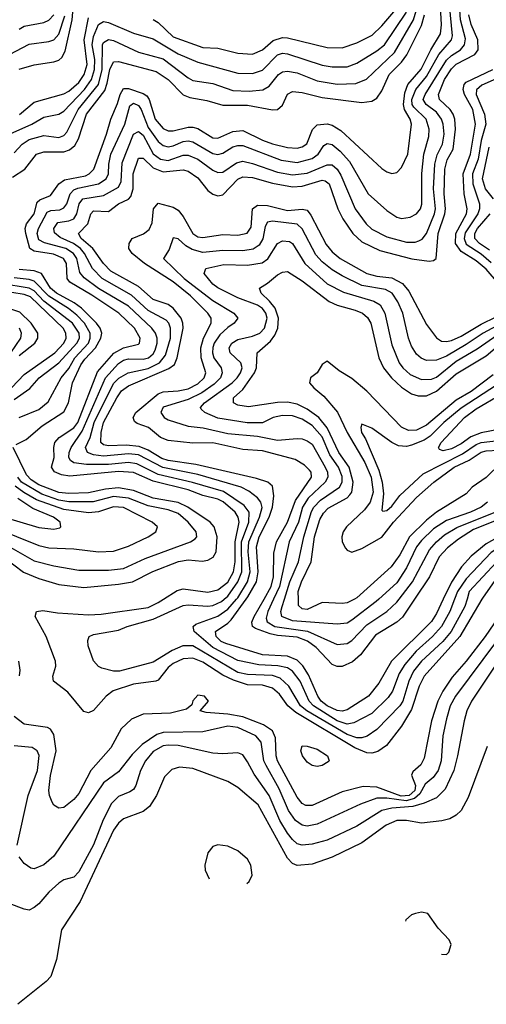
# Model space of a CAD drawing. Header units: inches. Extents: x 990535 to 1117859, y 769386 to 892122.
# Tile 326 of 656: x 1083872 to 1085751, y 778370 to 782331. Entities that reach past the tile are written whole.
import ezdxf

# ---------------------------------------------------------------- set-up
doc = ezdxf.new("R2010")
doc.units = ezdxf.units.IN
doc.header["$MEASUREMENT"] = 0
doc.layers.add('B0787', color=7, linetype='Continuous')
doc.layers.add('B0788', color=7, linetype='Continuous')

msp = doc.modelspace()

# ---------------------------------------------------------------- linework, layer by layer
at = {"layer": 'B0787', "color": 5}
for points, elevation in [([(1085733.3, 780000), (1085644.3, 779850), (1085501.2, 779690), (1085480.7, 779650), (1085450, 779555.7), (1085410, 779488.8), (1085348.7, 779411.3), (1085313.6, 779386.4), (1085290, 779380.5), (1085270, 779382.2), (1085221.5, 779401.5), (1084983.5, 779543.5), (1084952, 779570), (1084917.7, 779617.7), (1084890, 779641.2), (1084850, 779653.4), (1084790, 779655.4), (1084733.7, 779673.7), (1084690, 779693.9), (1084610, 779746.9), (1084570, 779761.7), (1084530, 779759.4), (1084490, 779741.5), (1084470, 779725.1), (1084430, 779674.2), (1084420.7, 779670), (1084330, 779657.5), (1084248.7, 779631.3), (1084220.1, 779610), (1084170, 779552.5), (1084150, 779542.9), (1084130, 779548.1), (1084066, 779626), (1084008.8, 779670), (1084005.9, 779690), (1084018.5, 779730), (1084016.3, 779750), (1083979.5, 779850), (1083935.2, 779930), (1083939.7, 779950), (1083965.9, 779954.1), (1084024.2, 779944.2), (1084150, 779936.4), (1084199.9, 779939.9), (1084390, 779966.8), (1084430, 779986.2), (1084451.7, 780000)], 3380), ([(1085673.1, 780000), (1085664.6, 779970), (1085609.3, 779870), (1085575.9, 779830), (1085489.9, 779750.1), (1085457.6, 779710), (1085438.4, 779670), (1085415.2, 779590), (1085402.5, 779570), (1085310, 779475.1), (1085270.8, 779449.2), (1085250, 779442.1), (1085230, 779442.1), (1085190, 779455.7), (1085028, 779550), (1085003.1, 779570), (1084955.3, 779650), (1084921.5, 779681.5), (1084890, 779693.1), (1084790, 779696.5), (1084750, 779705.1), (1084570, 779811.9), (1084528.5, 779811.5), (1084486.5, 779793.5), (1084410, 779745.8), (1084274, 779710), (1084250, 779710.6), (1084202.7, 779722.7), (1084189.2, 779729.2), (1084170, 779751.2), (1084148, 779812), (1084146.7, 779833.3), (1084151.8, 779850), (1084170, 779857.1), (1084270, 779874.8), (1084305.4, 779890), (1084410, 779918.8), (1084530, 779973.8), (1084550, 779977.3), (1084630, 779971.4), (1084650, 779974.3), (1084684.2, 779990), (1084695.9, 780000)], 3360), ([(1085622.8, 780000), (1085603.6, 779950), (1085570.8, 779890), (1085534.7, 779850), (1085468.4, 779790), (1085423.1, 779736.9), (1085399.9, 779700.1), (1085373.4, 779630), (1085356.3, 779603.7), (1085290, 779539.9), (1085217.9, 779502.1), (1085190, 779496.6), (1085150, 779509.6), (1085054.8, 779570), (1085037.5, 779590), (1085000.9, 779670), (1084970, 779709.6), (1084950, 779723.4), (1084912, 779732), (1084834.9, 779734.9), (1084750, 779753.4), (1084650, 779805), (1084575, 779870), (1084571.2, 779890), (1084581.2, 779898.8), (1084670, 779931.8), (1084710, 779959.2), (1084745.6, 780000)], 3340), ([(1085577.5, 780000), (1085550, 779942.2), (1085530.3, 779910), (1085369.3, 779750), (1085318, 779662), (1085275.9, 779610), (1085190, 779554.9), (1085170, 779549.1), (1085150, 779552.2), (1085110, 779571), (1085085.5, 779590), (1085072.3, 779610), (1085034.9, 779694.9), (1085011.5, 779731.5), (1084990, 779753.8), (1084950, 779771), (1084850, 779775.8), (1084701.9, 779821.9), (1084684, 779830), (1084663.3, 779850), (1084660.4, 779870), (1084710, 779902.6), (1084723.2, 779916.8), (1084784.6, 780000)], 3320), ([(1085461.6, 780000), (1085413, 779927), (1085390, 779907.4), (1085304.8, 779855.2), (1085243.7, 779776.3), (1085212.7, 779747.3), (1085170.8, 779729.2), (1085150, 779729.4), (1085130, 779737.1), (1085065.6, 779805.6), (1085031.3, 779831.3), (1084990, 779846.5), (1084910, 779853.2), (1084880.4, 779860.4), (1084822.1, 779882.1), (1084809.9, 779890), (1084807.4, 779907.4), (1084816.1, 779930), (1084856.4, 780000)], 3280), ([(1084894.5, 780000), (1084871.4, 779950), (1084863.9, 779923.9), (1084868.4, 779908.4), (1084899.9, 779890), (1085031.3, 779871.3), (1085150, 779817.6), (1085190, 779821.6), (1085210, 779833.4), (1085270, 779895.8), (1085350, 779949.9), (1085390, 779987.2), (1085399.9, 780000)], 3260), ([(1085318.6, 780000), (1085307.8, 779990), (1085210, 779915.6), (1085190, 779903.7), (1085150, 779899.3), (1084970, 779912.8), (1084928.1, 779930), (1084924.1, 779950), (1084928.9, 779970), (1084938.3, 780000)], 3240), ([(1085220.6, 780000), (1085190, 779985.1), (1085170, 779981.8), (1085090, 779986.1), (1085030, 779958.7), (1085010, 779961.1), (1084994.6, 779974.6), (1084994.2, 780000)], 3220), ([(1085901.5, 779978.5), (1085626.9, 779610), (1085605.1, 779570), (1085590, 779518.3), (1085575.4, 779450), (1085568.6, 779350), (1085556.6, 779310), (1085537.4, 779282.6), (1085504.8, 779255.2), (1085482.9, 779217.1), (1085462, 779198), (1085428.1, 779188.1), (1085350, 779199.6), (1085310, 779198.7), (1085244.7, 779175.3), (1085070, 779094.3), (1085030, 779086.8), (1085010, 779090.7), (1084982, 779110), (1084954.6, 779150), (1084916.3, 779236.3), (1084864.1, 779330), (1084855.7, 779350), (1084844.3, 779424.3), (1084823.6, 779450), (1084750, 779482.8), (1084710, 779488.7), (1084610, 779466.5), (1084450, 779463.6), (1084425, 779455), (1084365.4, 779414.6), (1084324.9, 779375.1), (1084270, 779305.7), (1084210, 779260.3), (1084010, 778965.9), (1083970, 778930.8), (1083930, 778915.6), (1083917.8, 778917.8), (1083890, 778936.3), (1083870, 778963.6)], 3440), ([(1085813.1, 779946.9), (1085745.9, 779850), (1085669.6, 779750.4), (1085613.5, 779686.5), (1085575.4, 779630), (1085555, 779590), (1085529.5, 779510), (1085500.5, 779359.5), (1085486.7, 779333.3), (1085454.6, 779305.4), (1085450, 779291.2), (1085465.8, 779250), (1085463.2, 779230), (1085440.5, 779210), (1085407.9, 779207.9), (1085310, 779243.8), (1085254.4, 779245.6), (1085170, 779225.3), (1085050, 779169.5), (1085024.5, 779170), (1085010, 779177.5), (1084990, 779203.6), (1084910.8, 779350), (1084905, 779370), (1084902.4, 779442.4), (1084890.5, 779470.5), (1084854.2, 779494.2), (1084770, 779526.1), (1084710, 779537.1), (1084623.3, 779543.3), (1084599.3, 779550), (1084633, 779590), (1084615.8, 779610), (1084590, 779613), (1084570, 779591.3), (1084564.8, 779575.2), (1084543.4, 779556.6), (1084478.8, 779541.2), (1084370, 779537.6), (1084322.6, 779517.4), (1084281.4, 779478.6), (1084238.7, 779401.3), (1084159.3, 779310), (1084110, 779218), (1084090, 779194.5), (1084050, 779162), (1084030, 779158.9), (1084010, 779171.6), (1084002.9, 779182.9), (1083991.9, 779210), (1083989.4, 779230), (1083996.3, 779290), (1084018.8, 779390), (1084010, 779455), (1083996.3, 779476.3), (1083983.8, 779483.8), (1083890, 779497), (1083850, 779527.2)], 3420), ([(1085798.3, 779750), (1085690.5, 779590), (1085672.6, 779550), (1085661.1, 779510), (1085635, 779370), (1085619.4, 779310), (1085584.5, 779235.5), (1085550, 779200.4), (1085501.1, 779178.9), (1085454.7, 779165.3), (1085370, 779159.1), (1085330.2, 779150), (1085230, 779087.2), (1085110, 779029.6), (1085050, 779014), (1085010, 779009.9), (1084990, 779016.1), (1084970, 779032.6), (1084950, 779057.8), (1084920, 779110), (1084876.3, 779210), (1084815.8, 779295.8), (1084790, 779346), (1084770, 779373.2), (1084750, 779381.8), (1084690, 779377.9), (1084650, 779380.6), (1084510, 779411.2), (1084470, 779412.9), (1084450, 779409.1), (1084410, 779386.4), (1084378.9, 779350), (1084358.7, 779310), (1084340.4, 779250), (1084330, 779234.6), (1084315.6, 779224.4), (1084270, 779206.1), (1084242.4, 779177.6), (1084208.2, 779111.8), (1084170, 779011.3), (1084110, 778903.1), (1084090, 778881.1), (1084050, 778871.3), (1084030, 778857.6), (1083990, 778821.5), (1083950, 778774.4), (1083930, 778759.8), (1083910, 778749.1), (1083890, 778752.1), (1083830, 778775)], 3460), ([(1083871, 779691), (1083874.1, 779714.1), (1083869.5, 779750)], 3420), ([(1083862.8, 779010), (1083907, 779210), (1083943.8, 779310), (1083951, 779371), (1083942.5, 779390), (1083922.8, 779402.8), (1083849.7, 779410.3)], 3440), ([(1085753.6, 779406.4), (1085678.1, 779201.9), (1085649.3, 779150), (1085629.2, 779130.8), (1085603.3, 779116.7), (1085571.5, 779108.5), (1085490, 779098.5), (1085429.9, 779109.9), (1085390, 779109.6), (1085347.1, 779090), (1085250, 779019.5), (1085130, 778961.7), (1085050, 778933.7), (1084990, 778928.2), (1084970, 778936.4), (1084950, 778957.3), (1084832.5, 779172.5), (1084750, 779242.2), (1084710, 779266.5), (1084570, 779318.7), (1084515.5, 779324.5), (1084485.1, 779314.9), (1084455.4, 779284.6), (1084423.4, 779210), (1084394.5, 779165.5), (1084370, 779145.3), (1084290, 779115.8), (1084270, 779098.5), (1084250, 779069.9), (1084115.9, 778784.1), (1084040.2, 778670), (1084020.3, 778550), (1083997.9, 778482.1), (1083978.5, 778461.5), (1083865, 778370)], 3480), ([(1084670, 779011.1), (1084650, 779005.1), (1084630, 778979.3), (1084618.3, 778930), (1084619.6, 778910), (1084635, 778875.1)], 3520), ([(1084786.6, 778855.8), (1084796.4, 778863.6), (1084808.8, 778890), (1084802.3, 778930), (1084790, 778953.7), (1084750, 778987.2), (1084710, 779006), (1084670, 779011.1)], 3520), ([(1085490, 778740.7), (1085465.1, 778734.9), (1085450, 778729.3), (1085426.8, 778710), (1085424.8, 778704.9)], 3520), ([(1085570.4, 778572.2), (1085590, 778571), (1085600.2, 778579.8), (1085609.3, 778610), (1085600.9, 778630), (1085556.3, 778676.3), (1085514.7, 778734.7), (1085490, 778740.7)], 3520)]:
    msp.add_lwpolyline(points, dxfattribs=dict(at, elevation=elevation))
at = {"layer": 'B0787', "color": 5, "elevation": 3380}
msp.add_lwpolyline([(1085070, 779327.2), (1085050, 779331.1), (1085030, 779344.5), (1085010.3, 779370), (1085003.8, 779390), (1085009.9, 779410), (1085030, 779408.9), (1085070, 779395.7), (1085111.4, 779370), (1085118.3, 779350), (1085114.4, 779345.6), (1085090, 779330.3)], close=True, dxfattribs=at)
at = {"layer": 'B0788', "color": 5}
for points, elevation in [([(1083870, 782131.7), (1083930.9, 782149.1), (1084010, 782161.3), (1084030, 782168.3), (1084041.7, 782178.3), (1084056, 782204), (1084083.4, 782330), (1084096, 782470)], 3520), ([(1083850, 781794.4), (1083882.6, 781830), (1083910, 781848.5), (1083970, 781865), (1084030, 781857.2), (1084050, 781864.2), (1084062.5, 781877.5), (1084108.3, 781970), (1084189.5, 782070.5), (1084204.8, 782130), (1084205.5, 782230), (1084210, 782239.3), (1084229.4, 782250.6), (1084250, 782246.4), (1084350, 782200.5), (1084450, 782173.6), (1084550, 782096.9), (1084570, 782086.1), (1084650, 782074.2), (1084730, 782045.5), (1084796.6, 782043.4), (1084851.4, 782048.6), (1084876.8, 782063.2), (1084914.2, 782110), (1084930, 782120.4), (1084950, 782124), (1084990, 782116.2), (1085070, 782085.1), (1085150, 782071.7), (1085225.9, 782074.1), (1085268.5, 782091.5), (1085381.7, 782198.3), (1085457.6, 782330), (1085482.6, 782417.4)], 3440), ([(1084451.7, 780000), (1084505.7, 780034.3), (1084530, 780041.7), (1084630, 780028.2), (1084670, 780036.8), (1084710, 780068), (1084733.6, 780110), (1084739.7, 780150), (1084740, 780230), (1084755.3, 780310), (1084751.6, 780330), (1084739.5, 780350), (1084691, 780391), (1084670, 780401.4), (1084610, 780417.3), (1084550, 780440.1), (1084410, 780473.8), (1084330, 780508.8), (1084270, 780512.9), (1084074.7, 780494.7), (1084040.1, 780500.1), (1084011.9, 780511.9), (1084000.2, 780530), (1084010.9, 780570), (1084009.4, 780610), (1084014.5, 780630), (1084031.9, 780650), (1084090, 780688.2), (1084106.2, 780710), (1084185.7, 780914.3), (1084250.7, 780989.3), (1084290, 781010.5), (1084350, 781025.8), (1084354.5, 781030), (1084357, 781050), (1084334, 781090), (1084271.4, 781150), (1084162.9, 781222.9), (1084074.9, 781274.9), (1084063.3, 781290), (1084060.5, 781350), (1084048.5, 781370), (1084008, 781388), (1083930, 781400.1), (1083912.7, 781410), (1083896.8, 781470), (1083894.7, 781490), (1083899.3, 781510), (1083930, 781550), (1083943.2, 781596.8), (1083953.5, 781606.5), (1083996.2, 781623.8), (1084030, 781670.9), (1084053.1, 781686.9), (1084137.4, 781702.6), (1084152.2, 781710), (1084170.6, 781729.4), (1084222.5, 781870), (1084238.8, 781930), (1084266.7, 781993.3), (1084276.6, 782030), (1084290, 782053.4), (1084310, 782054.1), (1084370, 782033.1), (1084383.8, 782023.8), (1084394, 782010), (1084417.5, 781930), (1084450, 781892.7), (1084470, 781883.4), (1084490, 781883.5), (1084550, 781898.9), (1084570, 781898.9), (1084590, 781892.6), (1084650, 781855.9), (1084670, 781854.1), (1084730, 781880.8), (1084770, 781885.4), (1084850, 781846.1), (1084890, 781831.4), (1084950, 781816.8), (1084990, 781814.1), (1085010, 781818.5), (1085028.7, 781831.3), (1085050.7, 781889.3), (1085070, 781908), (1085110, 781911.2), (1085130, 781906), (1085165, 781885), (1085330, 781732.1), (1085350, 781718.6), (1085370, 781712.4), (1085390, 781715.6), (1085410, 781735.6), (1085435.3, 781790), (1085449.6, 781910), (1085444, 781930), (1085421.1, 781970), (1085417.7, 781990), (1085423.4, 782036.6), (1085434.7, 782070), (1085488.4, 782131.6), (1085527.7, 782210), (1085566.4, 782273.6), (1085570.6, 782310), (1085563.7, 782436.3)], 3380), ([(1084695.9, 780000), (1084710, 780011.9), (1084750.3, 780069.7), (1084766.5, 780110), (1084765.9, 780230), (1084794.5, 780310), (1084796, 780350), (1084775.8, 780375.8), (1084692.5, 780432.5), (1084568.5, 780468.5), (1084430, 780501.7), (1084343.5, 780543.5), (1084310, 780549.2), (1084230, 780541.1), (1084141.3, 780541.3), (1084090, 780548), (1084077.1, 780557.1), (1084069.9, 780570.1), (1084071.5, 780590), (1084079.8, 780610), (1084124.5, 780675.5), (1084217.4, 780890), (1084270, 780947.7), (1084290, 780961.3), (1084310, 780966.9), (1084370, 780965.2), (1084390.8, 780970), (1084410, 780986.4), (1084418.1, 781001.9), (1084426.3, 781030), (1084426.4, 781050), (1084419.4, 781070), (1084403.8, 781090), (1084310, 781178.9), (1084190, 781249.1), (1084131.8, 781291.8), (1084114.3, 781314.3), (1084101.8, 781370), (1084089.4, 781390), (1084058.4, 781410), (1083972.4, 781432.4), (1083950, 781445.1), (1083942.5, 781470), (1083948.7, 781490), (1083983.4, 781556.6), (1083997.1, 781562.9), (1084034, 781566), (1084050, 781573.3), (1084061.9, 781590), (1084075.9, 781630), (1084090, 781646), (1084106.9, 781653.1), (1084190, 781669.8), (1084221.1, 781690), (1084229.9, 781710), (1084231.4, 781750), (1084239.8, 781790), (1084296.3, 781910), (1084316.1, 781983.9), (1084330, 781994.8), (1084350, 781985.4), (1084361, 781970), (1084390, 781897.3), (1084430, 781840.6), (1084450, 781824.3), (1084470, 781819), (1084490, 781823), (1084530, 781840.9), (1084550, 781843.6), (1084570, 781839), (1084650, 781792.4), (1084670, 781788.1), (1084690, 781793.3), (1084730, 781819.1), (1084750, 781825), (1084770, 781823.9), (1084925.5, 781765.5), (1084990, 781756.5), (1085050, 781771.7), (1085073.6, 781790), (1085096.1, 781823.9), (1085110, 781832.9), (1085130, 781828.8), (1085162.4, 781802.4), (1085200.6, 781760.6), (1085275.7, 781630), (1085350, 781563), (1085390, 781536.6), (1085410, 781531.4), (1085443.8, 781536.2), (1085470, 781549.4), (1085485.2, 781570), (1085490.8, 781589.2), (1085491.5, 781711.5), (1085499.7, 781790), (1085519.7, 781860.3), (1085521, 781890), (1085508, 781930), (1085458.5, 781978.5), (1085452.6, 781990), (1085451.4, 782010), (1085466.9, 782050), (1085510, 782101.9), (1085559.3, 782190), (1085610.3, 782249.7), (1085614.9, 782265.1), (1085602.7, 782390)], 3360), ([(1084410, 782331.6), (1084430, 782319.9), (1084490, 782261.8), (1084610, 782218.7), (1084670, 782216.3), (1084750, 782195.6), (1084810, 782191.3), (1084850, 782208.8), (1084893.2, 782246.8), (1084930, 782258.9), (1084950, 782258), (1085110, 782218.5), (1085170, 782217), (1085230, 782237), (1085291.1, 782268.9), (1085330, 782306.3), (1085402.2, 782390)], 3480), ([(1083784.6, 781850), (1083920.8, 781910), (1083970, 781938.3), (1084030, 781950.1), (1084050, 781962.9), (1084132.8, 782050), (1084161.6, 782090), (1084173, 782130), (1084175.4, 782170), (1084164.5, 782230), (1084170, 782263), (1084189.3, 782310.7), (1084210, 782322.8), (1084230, 782319.9), (1084330, 782276.7), (1084410, 782253.5), (1084510, 782193.6), (1084590, 782160.4), (1084750, 782114.9), (1084810, 782114.7), (1084850, 782128.1), (1084910, 782189.3), (1084930, 782196.2), (1084950, 782193.7), (1085090, 782148.3), (1085130, 782140.4), (1085190, 782141.6), (1085230, 782156.2), (1085310, 782205.7), (1085340.3, 782230), (1085430, 782360.7)], 3460), ([(1083831.7, 782190), (1083910, 782231.8), (1083990, 782242.2), (1084010.4, 782249.6), (1084030, 782271.9), (1084053.6, 782346.4)], 3540), ([(1083843.1, 781696.9), (1083893.6, 781730), (1083940.2, 781790), (1083970, 781799.1), (1084050, 781799.2), (1084073.3, 781806.7), (1084094.9, 781825.1), (1084108.6, 781851.4), (1084141, 781950), (1084214.5, 782045.5), (1084224.8, 782075.2), (1084234.7, 782130), (1084250, 782160.5), (1084270, 782163), (1084422.4, 782122.4), (1084469.9, 782089.9), (1084530, 782028.3), (1084557.1, 782017.1), (1084625.2, 782005.2), (1084690, 781986.3), (1084790, 781987), (1084890, 781967.8), (1084910, 781969.6), (1084930, 781987.3), (1084950, 782030.9), (1084970, 782042.3), (1085010, 782038.1), (1085090, 782018), (1085250, 781997.6), (1085290, 782003.1), (1085310, 782015), (1085330, 782044.7), (1085359.9, 782110), (1085410, 782159.9), (1085431.4, 782188.6), (1085490, 782307.7), (1085501.8, 782350)], 3420), ([(1083870, 782292.1), (1083890, 782304.2), (1083970, 782319.7), (1083990, 782329.1), (1084010, 782350.6)], 3560), ([(1083871.2, 781948.8), (1083930, 781998.5), (1084050, 782032), (1084070, 782043.3), (1084110, 782078), (1084132.5, 782110), (1084143.7, 782150), (1084131.3, 782250), (1084150, 782338.5)], 3480), ([(1084745.6, 780000), (1084750, 780005.1), (1084789.2, 780070), (1084800, 780110), (1084792.7, 780190), (1084794.6, 780230), (1084838.1, 780330), (1084848.4, 780368.4), (1084843.5, 780390), (1084830, 780406.7), (1084794.3, 780434.3), (1084764.5, 780450), (1084590, 780500.5), (1084449.2, 780529.2), (1084350, 780580.1), (1084310, 780584.5), (1084210, 780575.1), (1084170, 780580.5), (1084145.5, 780590), (1084136.9, 780610), (1084156.5, 780650), (1084171.8, 780710), (1084250, 780866.6), (1084271.9, 780888.1), (1084309.4, 780910.6), (1084390, 780927.6), (1084434.9, 780950), (1084458.9, 780981.1), (1084479.2, 781050), (1084479.8, 781090), (1084472.7, 781110), (1084461.9, 781121.9), (1084390, 781160.9), (1084322.8, 781222.8), (1084204, 781290), (1084165.2, 781330), (1084133.3, 781390), (1084116.7, 781410), (1084089, 781430), (1084034.7, 781454.7), (1084012.6, 781472.6), (1084009.6, 781490), (1084025.8, 781514.2), (1084070, 781521.6), (1084090.7, 781530), (1084102.5, 781550), (1084112.2, 781590), (1084126.9, 781610), (1084210, 781624), (1084270, 781656.9), (1084280.4, 781679.6), (1084285.3, 781754.7), (1084330, 781870.6), (1084350, 781881.1), (1084370, 781865.9), (1084410, 781791.6), (1084439.2, 781770), (1084470, 781763.8), (1084530, 781785.3), (1084550, 781786.2), (1084590, 781769.1), (1084650, 781725.1), (1084670, 781715.3), (1084690, 781717.3), (1084744.9, 781755.1), (1084770, 781761.2), (1084810, 781752.4), (1084910, 781717.3), (1084970, 781706.7), (1085030, 781713.2), (1085110, 781746.5), (1085130, 781746.2), (1085149.8, 781729.8), (1085164.8, 781704.8), (1085223.1, 781570), (1085266.6, 781510), (1085290, 781488.3), (1085350, 781456.7), (1085430, 781435.7), (1085464.1, 781435.9), (1085479.6, 781440.4), (1085492.3, 781447.7), (1085510, 781470.1), (1085542.7, 781550), (1085545.6, 781570), (1085538.1, 781650), (1085543.7, 781750), (1085553.1, 781786.9), (1085575, 781830), (1085581.2, 781870), (1085577.3, 781910), (1085570.3, 781930.3), (1085550, 781958), (1085508.3, 781990), (1085496, 782010), (1085504, 782030), (1085590, 782167.3), (1085610, 782186.6), (1085647, 782210), (1085663.6, 782230), (1085666.6, 782253.4), (1085647.1, 782330), (1085643.9, 782370)], 3340), ([(1084784.6, 780000), (1084791.2, 780008.8), (1084825.5, 780070), (1084832.4, 780110), (1084825.3, 780210), (1084835.8, 780250), (1084876.8, 780330), (1084890.4, 780370), (1084895.7, 780415.7), (1084890, 780453.8), (1084870.8, 780470), (1084825.3, 780485.3), (1084581.2, 780541.2), (1084470, 780556.8), (1084445.2, 780565.2), (1084390, 780599.2), (1084353.7, 780613.7), (1084301.1, 780618.9), (1084230, 780615.9), (1084210, 780619.8), (1084199.6, 780630), (1084200.3, 780670), (1084209.2, 780710), (1084263.1, 780810), (1084282.7, 780837.3), (1084310, 780857.9), (1084473.1, 780926.9), (1084496.2, 780943.8), (1084506.2, 780970), (1084530, 781090), (1084529.7, 781110), (1084523, 781130), (1084490.7, 781170.7), (1084470, 781184.7), (1084410, 781204.7), (1084350, 781257.3), (1084238.8, 781318.8), (1084209.9, 781350), (1084167.2, 781410), (1084120.5, 781450), (1084108.9, 781470), (1084147, 781510), (1084158.7, 781550), (1084170, 781561.5), (1084230, 781559.2), (1084270.5, 781589.5), (1084310, 781608.1), (1084320.3, 781619.7), (1084329.4, 781650), (1084329, 781711), (1084350, 781774), (1084370, 781773.9), (1084410, 781734.9), (1084450, 781718), (1084530, 781726.8), (1084550, 781721.9), (1084590, 781694.4), (1084630, 781643.6), (1084650, 781629.1), (1084670, 781622.7), (1084690, 781626.2), (1084750, 781689.3), (1084770, 781699), (1084810, 781696.2), (1084890, 781673.4), (1084970, 781658.5), (1085010, 781660.9), (1085090, 781685.1), (1085102.6, 781682.6), (1085118.3, 781670), (1085153.5, 781570), (1085173.8, 781530), (1085212.8, 781470), (1085250, 781437.7), (1085321.9, 781401.9), (1085451, 781369), (1085520.6, 781359.4), (1085537.7, 781362.3), (1085549.4, 781370.6), (1085556.9, 781470), (1085584.3, 781550), (1085586.9, 781570), (1085580.6, 781630), (1085583.2, 781730), (1085593.5, 781766.5), (1085617.1, 781810), (1085627, 781890), (1085624, 781930), (1085617.6, 781950), (1085605, 781970), (1085562.9, 782010), (1085557.9, 782030), (1085581.8, 782090), (1085610, 782133.1), (1085630, 782151.5), (1085704.2, 782190), (1085718, 782210), (1085716, 782250), (1085690, 782311.5), (1085680.1, 782350)], 3320), ([(1085799.3, 781270), (1085750, 781326.9), (1085710, 781360.1), (1085650, 781398.7), (1085627, 781430), (1085627.8, 781470), (1085670.4, 781550), (1085673.9, 781570), (1085662, 781630), (1085657, 781710), (1085687.7, 781790), (1085707.3, 781910), (1085696.3, 781970), (1085663.3, 782030), (1085657.4, 782050), (1085661, 782070), (1085670, 782079.5), (1085777, 782130)], 3280), ([(1085790, 782093.2), (1085732.6, 782067.4), (1085711.1, 782048.9), (1085709.7, 782030), (1085742.8, 781950), (1085749.3, 781910), (1085730, 781845.2), (1085717.5, 781770), (1085695.2, 781710), (1085696.4, 781670), (1085723.1, 781590), (1085723.4, 781570), (1085716.2, 781550), (1085666.2, 781473.8), (1085661, 781450), (1085670, 781427.6), (1085730, 781388.1), (1085770, 781353.7)], 3260), ([(1085779.1, 781610), (1085747.6, 781650), (1085735.5, 781690), (1085761.9, 781818.1)], 3240), ([(1084856.4, 780000), (1084885.3, 780050), (1084894.6, 780090), (1084895.5, 780184.5), (1084906, 780230), (1084950.2, 780310), (1084982.9, 780397.1), (1085046.5, 780490), (1085045.4, 780510), (1085038.9, 780518.9), (1085019.2, 780539.2), (1084981.5, 780561.5), (1084850, 780596.8), (1084770, 780602.3), (1084650, 780628), (1084570, 780627.8), (1084470, 780637.5), (1084438.7, 780650), (1084390.8, 780690.8), (1084345.8, 780705.8), (1084334.3, 780714.3), (1084329.4, 780730), (1084339.9, 780750), (1084430, 780825.6), (1084450, 780834.2), (1084510, 780838.2), (1084550, 780845.9), (1084590, 780865.8), (1084615.2, 780890), (1084621.6, 780910), (1084603, 780970), (1084601.8, 781010), (1084611.8, 781050), (1084643.7, 781110), (1084643.4, 781130), (1084629.9, 781150), (1084559.5, 781219.5), (1084490, 781275.7), (1084375.2, 781350), (1084324.6, 781390), (1084311.6, 781410), (1084313, 781430), (1084325.2, 781450), (1084371, 781469), (1084393.3, 781486.7), (1084406.2, 781513.8), (1084410.4, 781570), (1084430, 781592.1), (1084490, 781577.1), (1084510, 781564), (1084530, 781538.9), (1084570, 781470.1), (1084590, 781457.5), (1084610, 781453.9), (1084690, 781466.4), (1084750, 781463.3), (1084788.6, 781471.4), (1084804.1, 781495.9), (1084808.9, 781570), (1084830, 781584.3), (1084870, 781582.7), (1084950, 781563.3), (1085010, 781568.3), (1085030, 781564), (1085044.9, 781544.9), (1085105.9, 781425.9), (1085130, 781397.3), (1085162.1, 781370), (1085270, 781309.2), (1085310, 781298.7), (1085370, 781292.5), (1085412.9, 781270), (1085438.2, 781238.2), (1085510, 781103.9), (1085550, 781051.5), (1085570, 781037.5), (1085590, 781035.9), (1085610, 781040.7), (1085650, 781057.5), (1085730, 781106.5), (1085790, 781136)], 3280), ([(1085763.9, 781403.9), (1085723.7, 781430), (1085704.8, 781450), (1085704.5, 781470), (1085715.5, 781490), (1085765.6, 781550)], 3240), ([(1085810.9, 781109.1), (1085738.5, 781070), (1085670, 781023.6), (1085590, 780977.5), (1085550, 780960.4), (1085510, 780959.9), (1085489.1, 780969.1), (1085470, 780985.3), (1085450, 781017.2), (1085437.9, 781050), (1085414.1, 781150), (1085395.2, 781195.2), (1085371.7, 781230), (1085344.9, 781244.9), (1085250, 781261.8), (1085170, 781299.7), (1085130, 781324.7), (1085090, 781356.9), (1085064.5, 781384.5), (1085009.6, 781489.6), (1084990, 781507.7), (1084890, 781520.6), (1084870, 781516.1), (1084860.9, 781499.1), (1084851, 781449), (1084836.6, 781423.4), (1084812.2, 781407.8), (1084770, 781400.3), (1084690, 781402.2), (1084610, 781394.5), (1084566.6, 781406.6), (1084541, 781421), (1084510, 781448.6), (1084490, 781453.6), (1084473.9, 781406.1), (1084450.8, 781370), (1084534.6, 781290), (1084650, 781200.5), (1084735, 781150), (1084750.9, 781130), (1084736.2, 781110), (1084710, 781092.9), (1084677.6, 781062.4), (1084655.9, 781030), (1084650, 781011.9), (1084648.5, 780990), (1084654.4, 780970), (1084683.4, 780930), (1084687.5, 780910), (1084680.3, 780890), (1084655.6, 780864.4), (1084605.9, 780830), (1084550, 780803.2), (1084450, 780771.5), (1084440.5, 780750), (1084454.3, 780730), (1084470, 780721.5), (1084550, 780696.1), (1084610.5, 780689.5), (1084710, 780665.5), (1084830, 780655.3), (1084910, 780639.6), (1084990, 780646.3), (1085010, 780644.2), (1085030, 780637.2), (1085050, 780623.2), (1085101.7, 780530), (1085111.1, 780510), (1085112.8, 780490), (1085102.3, 780470), (1085033.9, 780406.1), (1085011.2, 780370), (1084994.1, 780310), (1084956.9, 780230), (1084917.6, 780050), (1084894.5, 780000)], 3260), ([(1084938.3, 780000), (1084960.3, 780070), (1084994.6, 780150), (1085015.9, 780250), (1085047.7, 780352.3), (1085057.1, 780370), (1085082.7, 780397.3), (1085159.2, 780450), (1085169.9, 780470), (1085170, 780492.9), (1085155.8, 780530), (1085120.5, 780580.5), (1085090, 780652.5), (1085050, 780698.9), (1085010, 780723.6), (1084970, 780736.8), (1084930, 780738.9), (1084893.4, 780730), (1084850.4, 780709.6), (1084788.4, 780708.4), (1084670, 780728.2), (1084617.8, 780750), (1084603.5, 780763.5), (1084599.6, 780770), (1084615.8, 780790), (1084727.6, 780870), (1084748.2, 780890), (1084760.8, 780910), (1084767.5, 780930), (1084762.3, 780950), (1084720.1, 780990), (1084715, 781010), (1084725.7, 781030), (1084750, 781044.7), (1084810, 781057.8), (1084839.4, 781070), (1084858.2, 781090), (1084868.5, 781130), (1084863.2, 781150), (1084850, 781168.6), (1084830, 781182.9), (1084750, 781212.1), (1084670, 781251.5), (1084650, 781266.2), (1084615.4, 781310), (1084621.7, 781330), (1084693.7, 781346.3), (1084790, 781343.4), (1084847.9, 781352.1), (1084871.6, 781368.4), (1084910.3, 781429.7), (1084930, 781441.1), (1084957.9, 781437.9), (1084970.5, 781430), (1085020.1, 781350), (1085110, 781268.3), (1085175.2, 781235.2), (1085298.3, 781198.3), (1085324, 781184), (1085342.8, 781150), (1085370, 781023.2), (1085400.3, 780950), (1085414.5, 780930), (1085443.6, 780903.6), (1085490, 780883.5), (1085530, 780884.3), (1085550, 780892.7), (1085630, 780957.2), (1085713.6, 781006.4), (1085862.8, 781110)], 3240), ([(1083858.4, 780621.6), (1083898, 780642), (1083963.1, 780696.9), (1084050, 780752.8), (1084069.2, 780790), (1084084.4, 780870), (1084118.1, 780941.9), (1084134.4, 780965.6), (1084177, 781010), (1084199.5, 781050), (1084202.4, 781070), (1084195.8, 781090), (1084181, 781110), (1084121.7, 781170), (1084091.9, 781191.9), (1084020.8, 781230), (1083997, 781250), (1083959.7, 781310), (1083930, 781320.4), (1083870, 781325.4)], 3420), ([(1084994.2, 780000), (1084993.8, 780030), (1085007.4, 780070), (1085045.6, 780150), (1085059.2, 780250), (1085080.4, 780319.6), (1085095, 780345), (1085114.7, 780365.3), (1085190, 780407.9), (1085201.1, 780418.9), (1085210, 780430.2), (1085214.9, 780470), (1085199.2, 780530), (1085157, 780590), (1085110, 780688.9), (1085076.2, 780730), (1085030, 780764.4), (1084990, 780783.8), (1084950, 780791.7), (1084909.6, 780790.4), (1084793.4, 780773.4), (1084750, 780779.6), (1084732.9, 780790), (1084732.8, 780810), (1084770, 780842.4), (1084817.3, 780910), (1084825.9, 780930), (1084828.6, 780990), (1084882, 781038), (1084898.8, 781061.2), (1084911.5, 781090), (1084914.6, 781130), (1084900.5, 781170), (1084878.4, 781198.4), (1084843.8, 781230), (1084837.2, 781250), (1084870, 781270.1), (1084910, 781304.2), (1084930, 781315.6), (1084950, 781317.9), (1085010, 781279.5), (1085117.5, 781197.5), (1085150, 781181.9), (1085222.6, 781162.6), (1085251.8, 781150), (1085272.8, 781132.8), (1085286, 781110), (1085318.4, 780970), (1085336.3, 780930), (1085368.5, 780890), (1085410, 780852), (1085450, 780825.5), (1085477, 780817), (1085510, 780818.1), (1085550, 780835.9), (1085630, 780906.5), (1085750, 780978.1), (1085904.9, 781110)], 3220), ([(1083850, 780802.8), (1083912.6, 780847.4), (1083951, 780890), (1084030, 780950.9), (1084102.4, 781030), (1084112.7, 781050), (1084111.8, 781070), (1084085.1, 781110), (1083970, 781198.9), (1083930, 781239.8), (1083910, 781251.2), (1083797, 781270)], 3460), ([(1083870, 780730.6), (1083950, 780762.3), (1083986.5, 780793.5), (1084039.2, 780890), (1084070, 780926.9), (1084094.5, 780970), (1084149.3, 781030), (1084156.5, 781050), (1084156.1, 781070), (1084133.1, 781110), (1084102.5, 781142.5), (1084068.9, 781168.9), (1083990, 781218.2), (1083930, 781279.2), (1083910, 781285.9), (1083850, 781291.6)], 3440), ([(1083790, 780798.3), (1083890, 780903.1), (1084014.2, 780990), (1084049.5, 781030), (1084059.5, 781050), (1084058.5, 781070), (1084047.3, 781090), (1083915.6, 781215.6), (1083890, 781225.6), (1083790, 781240.7)], 3480), ([(1083870, 780980.3), (1083933.1, 781030), (1083945.4, 781050), (1083945.6, 781070), (1083918.7, 781110), (1083873.5, 781153.5), (1083730, 781200.5)], 3520), ([(1083836.1, 780990), (1083876.7, 781050), (1083879.7, 781070), (1083871.4, 781090)], 3540), ([(1085777.9, 780902.1), (1085690, 780834.6), (1085630, 780800.8), (1085510, 780700.2), (1085470, 780679.2), (1085438.1, 780678.1), (1085410, 780691), (1085270, 780836.2), (1085210, 780887.5), (1085158.8, 780918.8), (1085110, 780956.9), (1085090, 780943.1), (1085069.9, 780910.1), (1085043.1, 780890), (1085039.3, 780870), (1085056.1, 780850), (1085096.2, 780816.2), (1085151.6, 780751.6), (1085191, 780670), (1085261.1, 780550), (1085287.3, 780490), (1085295.2, 780430), (1085283.7, 780390), (1085260.6, 780359.4), (1085187.5, 780290), (1085174.8, 780270), (1085168.9, 780250), (1085171.1, 780230), (1085184.5, 780204.5), (1085190, 780196.8), (1085209.3, 780189.3), (1085250, 780203.3), (1085330, 780249.1), (1085376.5, 780310), (1085470, 780408.3), (1085539.7, 780470), (1085620.7, 780530), (1085681.7, 780558.3), (1085730, 780591.2), (1085750, 780596.6), (1085850, 780601.7)], 3180), ([(1085796.2, 780863.8), (1085650, 780767.8), (1085580.4, 780710), (1085524.3, 780655.7), (1085500.6, 780639.4), (1085450, 780618.6), (1085430, 780614.4), (1085397.1, 780617.1), (1085370, 780630.1), (1085290, 780687.4), (1085250, 780703), (1085245.3, 780690), (1085248.3, 780670), (1085264, 780644), (1085318.2, 780518.2), (1085332, 780470), (1085337.3, 780422.7), (1085330, 780357.2), (1085333.8, 780353.8), (1085350, 780356.5), (1085370, 780373.7), (1085403, 780417), (1085496.8, 780503.2), (1085655.4, 780584.6), (1085710, 780622), (1085730.3, 780629.7), (1085870, 780646.6)], 3160), ([(1085870, 780695.2), (1085730, 780669.3), (1085687.8, 780652.2), (1085650, 780625.1), (1085610, 780603.9), (1085577, 780597), (1085561.8, 780601.8), (1085558.4, 780610), (1085569.5, 780630), (1085662.8, 780730), (1085710, 780765.8), (1085810, 780824.3)], 3140), ([(1083810, 780167.5), (1083888, 780108), (1083950, 780082.2), (1084030, 780058.5), (1084130, 780046.4), (1084270, 780059.4), (1084326.4, 780070), (1084408.5, 780111.5), (1084511.6, 780151.6), (1084550, 780157.4), (1084606.9, 780153.1), (1084630, 780156), (1084651.8, 780168.2), (1084663, 780190), (1084667.3, 780250), (1084655.7, 780290), (1084638.7, 780310), (1084549.2, 780370), (1084510, 780388.4), (1084410, 780406.5), (1084330, 780436.5), (1084270, 780447.3), (1084217.9, 780442.1), (1084150, 780426.8), (1084070, 780424.4), (1084030, 780428.1), (1083950, 780459.1), (1083919.1, 780479.1), (1083899.6, 780499.6), (1083846.1, 780610)], 3420), ([(1085780.4, 780519.6), (1085750, 780489.2), (1085694, 780450), (1085670, 780423.2), (1085550, 780349.7), (1085510, 780317.9), (1085441.7, 780250), (1085402, 780178), (1085368.2, 780130), (1085230, 780004.5), (1085220.6, 780000)], 3220), ([(1083817.7, 780217.7), (1083930, 780154.5), (1084010, 780133.7), (1084110, 780116), (1084230, 780115.9), (1084290, 780123.3), (1084377.2, 780162.8), (1084559.7, 780230), (1084578.3, 780241.7), (1084585.8, 780250), (1084582.8, 780270), (1084550.8, 780310), (1084510, 780343.6), (1084470, 780359.4), (1084390, 780375.3), (1084310, 780406.4), (1084250, 780412.6), (1084168.8, 780391.2), (1084070, 780391.6), (1084030, 780397.4), (1083961.7, 780421.7), (1083880.3, 780470), (1083865.5, 780490)], 3440), ([(1083767.7, 780287.7), (1083950, 780215.2), (1083990, 780206.3), (1084090, 780201.5), (1084190, 780189.7), (1084250, 780192.5), (1084310, 780213.3), (1084389.7, 780250), (1084420.5, 780270), (1084426.9, 780290), (1084405.7, 780310), (1084290, 780369), (1084250, 780371.1), (1084190, 780350.9), (1084150, 780347.2), (1084050, 780359.9), (1083940.1, 780399.9), (1083888.6, 780428.6), (1083854.5, 780454.5)], 3460), ([(1083810, 780329.7), (1083950, 780287.7), (1084010, 780281.6), (1084033.4, 780286.6), (1084038.5, 780290), (1084035.4, 780310), (1084008.1, 780330), (1083924.7, 780364.7), (1083864.3, 780404.3)], 3480), ([(1085754.9, 780390), (1085729.6, 780370), (1085686.9, 780350), (1085590, 780316.7), (1085537.8, 780282.2), (1085490, 780235.7), (1085470.1, 780210), (1085430, 780126.2), (1085390, 780065.9), (1085318.6, 780000)], 3240), ([(1085399.9, 780000), (1085453.9, 780070), (1085521.9, 780198.1), (1085549.7, 780230.3), (1085582, 780258), (1085632.4, 780287.6), (1085836, 780370)], 3260), ([(1085810, 780323.6), (1085699.8, 780280.2), (1085638.7, 780241.3), (1085593.9, 780206.1), (1085561.5, 780170), (1085521.4, 780090), (1085461.6, 780000)], 3280), ([(1085793, 780247), (1085750, 780222.9), (1085690, 780172.3), (1085650.4, 780130), (1085610, 780068.1), (1085577.5, 780000)], 3320), ([(1086763.7, 780000), (1086774.4, 780010), (1086788.6, 780030), (1086792.3, 780050), (1086788.9, 780070), (1086763.5, 780110), (1086734.1, 780134.1), (1086670, 780165.1), (1086610, 780182.6), (1086470, 780188.2), (1086350, 780164), (1086324.2, 780164.2), (1086290, 780174.4), (1086190, 780243), (1086150, 780252.2), (1085954, 780246), (1085890, 780239.1), (1085850, 780229.5), (1085805.8, 780210), (1085770, 780186.9), (1085670, 780081.4), (1085634.3, 780030), (1085622.8, 780000)], 3340), ([(1086708.1, 780000), (1086714.8, 780010), (1086724.9, 780030), (1086725.7, 780050), (1086718.3, 780070), (1086695.6, 780095.6), (1086670, 780112.3), (1086628, 780130), (1086590, 780138.1), (1086490, 780144.8), (1086430, 780142.1), (1086350, 780128.8), (1086310, 780130.7), (1086270, 780147.1), (1086190, 780202.2), (1086150, 780215.5), (1086090, 780219.1), (1085990, 780216.8), (1085890, 780199.7), (1085852.5, 780187.5), (1085791.7, 780148.3), (1085681.6, 780030), (1085673.1, 780000)], 3360), ([(1086658.3, 780000), (1086661.9, 780010), (1086662.6, 780030), (1086651.7, 780050), (1086630, 780066.5), (1086562, 780090), (1086450, 780101.6), (1086350, 780096), (1086290, 780103.7), (1086257.1, 780117.1), (1086184.7, 780164.7), (1086130, 780183.1), (1086010, 780187.4), (1085870, 780150.4), (1085830, 780121.6), (1085785.5, 780074.5), (1085735.8, 780004.2), (1085733.3, 780000)], 3380)]:
    msp.add_lwpolyline(points, dxfattribs=dict(at, elevation=elevation))

doc.saveas('drawing.dxf')
